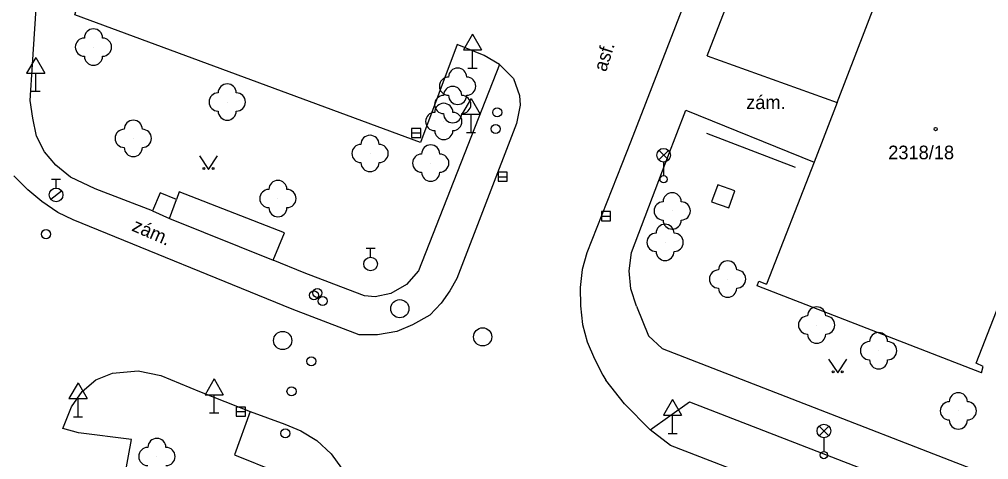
# Model space of a CAD drawing. Extents: x -737812 to -729375, y -1123000 to -1115500.
# Drawn here: x -736826.2 to -736772.8, y -1118573.1 to -1118548.8 of the extents above; entities that cross this region are included whole.
import ezdxf

# ---------------------------------------------------------------- set-up
doc = ezdxf.new("R2010")
doc.units = 0
for name, color, linetype in [('Doplněk polohopisu', 7, 'Continuous'), ('Doplňkové značky', 7, 'Continuous'), ('Hranice - ploty_ zdi', 7, 'Continuous'), ('Komunikace', 7, 'Continuous'), ('Pomocné popisy', 7, 'Continuous'), ('Povr_ zn_ inž_ sítí - el_', 7, 'Continuous'), ('Povr_ zn_ inž_ sítí - kan_', 7, 'Continuous'), ('Povr_ zn_ inž_ sítí - ner_', 7, 'Continuous'), ('Povr_ zn_ inž_ sítí - vod_', 7, 'Continuous'), ('Stavební objekty', 7, 'Continuous'), ('Zeleň', 7, 'Continuous'), ('Značky druhů budov', 7, 'Continuous'), ('Značky druhů pozemků', 7, 'Continuous'), ('Čísla popisná', 7, 'Continuous')]:
    doc.layers.add(name, color=color, linetype=linetype)

msp = doc.modelspace()

# ---------------------------------------------------------------- linework, layer by layer
at = {"layer": 'Doplněk polohopisu'}
for p, q in [((-736788.31, -1118550.84), (-736782.99, -1118537.11)), ((-736817.9, -1118559.78), (-736817.52, -1118558.74))]:
    msp.add_line(p, q, dxfattribs=at)
for points in [[(-736799.75, -1118551.32), (-736804.2, -1118562.67), (-736804.87, -1118563.41), (-736805.73, -1118563.92), (-736806.59, -1118564.1), (-736807.17, -1118564.05), (-736807.7, -1118563.84), (-736810.5, -1118562.78), (-736812.2, -1118562.08), (-736811.57, -1118560.57), (-736817.37, -1118558.32), (-736817.52, -1118558.74), (-736818.42, -1118558.37), (-736818.84, -1118559.36), (-736822, -1118558.16), (-736823.35, -1118557.51), (-736824.17, -1118556.85), (-736824.79, -1118556.12), (-736825.23, -1118555.25), (-736825.43, -1118554.27), (-736825.58, -1118553.3), (-736825.45, -1118551.32), (-736823.91, -1118527.78)], [(-736788.31, -1118550.84), (-736781.16, -1118553.4)], [(-736792.21, -1118564.61), (-736792.52, -1118563.65), (-736792.6, -1118562.67), (-736792.48, -1118561.65), (-736790.78, -1118557.17), (-736790.48, -1118556.4), (-736789.48, -1118553.83)], [(-736789.48, -1118553.83), (-736782.43, -1118556.68)], [(-736818.84, -1118559.36), (-736817.9, -1118559.78), (-736812.2, -1118562.08)], [(-736792.21, -1118564.61), (-736791.54, -1118566.25), (-736790.79, -1118566.94), (-736766.6, -1118576.33)], [(-736791.45, -1118571.42), (-736789.29, -1118569.87), (-736769.5, -1118577.53), (-736772.63, -1118579.12)], [(-736813.47, -1118570.41), (-736814.32, -1118572.78), (-736811.97, -1118573.74), (-736811.11, -1118574.22), (-736810.54, -1118575), (-736810.32, -1118576.02), (-736810.52, -1118577.01), (-736811.22, -1118578.74), (-736812.73, -1118578.19), (-736813.54, -1118580.33), (-736812.06, -1118580.9), (-736827.53, -1118621.6), (-736827.95, -1118622.7), (-736828.74, -1118624.7)], [(-736772.63, -1118579.12), (-736790.34, -1118572.27), (-736791.45, -1118571.42)]]:
    msp.add_lwpolyline(points, dxfattribs=at)
at = {"layer": 'Doplňkové značky'}
for p, q in [((-736801.23, -1118549.644), (-736801.73, -1118550.51)), ((-736801.23, -1118549.644), (-736800.73, -1118550.51)), ((-736801.73, -1118550.51), (-736800.73, -1118550.51)), ((-736801.23, -1118551.51), (-736801.23, -1118550.51)), ((-736825.27, -1118550.924), (-736825.77, -1118551.79)), ((-736825.27, -1118550.924), (-736824.77, -1118551.79)), ((-736801.48, -1118551.51), (-736800.98, -1118551.51)), ((-736825.77, -1118551.79), (-736824.77, -1118551.79)), ((-736825.27, -1118552.79), (-736825.27, -1118551.79)), ((-736825.52, -1118552.79), (-736825.02, -1118552.79)), ((-736801.31, -1118553.184), (-736801.81, -1118554.05)), ((-736801.31, -1118553.184), (-736800.81, -1118554.05)), ((-736801.81, -1118554.05), (-736800.81, -1118554.05)), ((-736801.31, -1118555.05), (-736801.31, -1118554.05)), ((-736801.56, -1118555.05), (-736801.06, -1118555.05)), ((-736815.45, -1118568.614), (-736815.95, -1118569.48)), ((-736815.45, -1118568.614), (-736814.95, -1118569.48)), ((-736822.94, -1118568.824), (-736823.44, -1118569.69)), ((-736822.94, -1118568.824), (-736822.44, -1118569.69)), ((-736823.44, -1118569.69), (-736822.44, -1118569.69)), ((-736822.94, -1118570.69), (-736822.94, -1118569.69)), ((-736815.95, -1118569.48), (-736814.95, -1118569.48)), ((-736815.45, -1118570.48), (-736815.45, -1118569.48)), ((-736790.22, -1118569.744), (-736790.72, -1118570.61)), ((-736790.22, -1118569.744), (-736789.72, -1118570.61)), ((-736823.19, -1118570.69), (-736822.69, -1118570.69)), ((-736815.7, -1118570.48), (-736815.2, -1118570.48)), ((-736790.72, -1118570.61), (-736789.72, -1118570.61)), ((-736790.22, -1118571.61), (-736790.22, -1118570.61)), ((-736790.47, -1118571.61), (-736789.97, -1118571.61))]:
    msp.add_line(p, q, dxfattribs=at)
at = {"layer": 'Hranice - ploty_ zdi'}
msp.add_lwpolyline([(-736783.45, -1118556.98), (-736788.33, -1118555.12)], dxfattribs=at)
at = {"layer": 'Komunikace'}
for points in [[(-736747.14, -1118454.39), (-736748.27, -1118454.1), (-736749.26, -1118453.96), (-736750.31, -1118454.12), (-736751.31, -1118454.41), (-736752.15, -1118454.85), (-736753.35, -1118455.85), (-736753.98, -1118456.56), (-736754.48, -1118457.46), (-736756.85, -1118463.62), (-736757.26, -1118464.7), (-736766.16, -1118487.6), (-736792.53, -1118555.59), (-736793.01, -1118556.8), (-736794.94, -1118561.67), (-736795.2, -1118562.6), (-736795.31, -1118563.59), (-736795.29, -1118564.6), (-736795.18, -1118565.61), (-736794.91, -1118566.57), (-736794.52, -1118567.51), (-736794.05, -1118568.41), (-736793.89, -1118568.68)], [(-736799.75, -1118551.32), (-736800.59, -1118550.82), (-736802.08, -1118550.22), (-736804.1, -1118555.6), (-736823.11, -1118548.58), (-736820.45, -1118539.85)], [(-736799.75, -1118551.32), (-736798.98, -1118552.09), (-736798.64, -1118553.02), (-736798.61, -1118553.55), (-736798.8, -1118554.57), (-736802.1, -1118563.09), (-736802.47, -1118563.76), (-736802.95, -1118564.44), (-736803.57, -1118565.1), (-736804.53, -1118565.64), (-736805.39, -1118566.01), (-736806.45, -1118566.19), (-736807.47, -1118566.18), (-736811.16, -1118564.77), (-736823.21, -1118559.86), (-736824.06, -1118559.45), (-736824.94, -1118558.85), (-736825.71, -1118558.21), (-736826.47, -1118557.44)], [(-736822.91, -1118571.58), (-736823.78, -1118571.33), (-736823.3, -1118570.15), (-736822.72, -1118569.31), (-736821.97, -1118568.67), (-736821.04, -1118568.29), (-736819.63, -1118568.17), (-736818.39, -1118568.42), (-736816.25, -1118569.3), (-736813.47, -1118570.41)], [(-736791.45, -1118571.42), (-736792.87, -1118569.99), (-736793.89, -1118568.68)], [(-736813.47, -1118570.41), (-736811.56, -1118571.1), (-736810.68, -1118571.47), (-736809.79, -1118571.99), (-736809.01, -1118572.74), (-736808.44, -1118573.53), (-736807.98, -1118574.41), (-736807.74, -1118575.38), (-736807.74, -1118576.4), (-736808.15, -1118577.89), (-736809.21, -1118580.68), (-736809.57, -1118581.61), (-736825.19, -1118622.52), (-736825.62, -1118623.65), (-736825.99, -1118624.6), (-736826.39, -1118624.92), (-736827.24, -1118625.1), (-736828.25, -1118624.99), (-736828.74, -1118624.7)], [(-736828.74, -1118624.7), (-736829.27, -1118624.4), (-736829.14, -1118623.32), (-736822.89, -1118587.74), (-736819.99, -1118571.94), (-736822.91, -1118571.58)]]:
    msp.add_lwpolyline(points, dxfattribs=at)
at = {"layer": 'Povr_ zn_ inž_ sítí - el_'}
for p, q in [((-736790.974, -1118556.568), (-736790.446, -1118556.04)), ((-736790.438, -1118556.565), (-736790.966, -1118556.036)), ((-736790.71, -1118556.68), (-736790.71, -1118557.43)), ((-736782.154, -1118571.738), (-736781.626, -1118571.21)), ((-736781.618, -1118571.735), (-736782.146, -1118571.206)), ((-736781.89, -1118571.85), (-736781.89, -1118572.6))]:
    msp.add_line(p, q, dxfattribs=at)
for centre, radius in [((-736790.71, -1118556.305), 0.375), ((-736790.71, -1118557.63), 0.2), ((-736781.89, -1118571.475), 0.375), ((-736781.89, -1118572.8), 0.2)]:
    msp.add_circle(centre, radius, dxfattribs=at)
at = {"layer": 'Povr_ zn_ inž_ sítí - kan_'}
for p, q in [((-736804.58, -1118555.08), (-736804.08, -1118555.08)), ((-736799.82, -1118557.49), (-736799.32, -1118557.49)), ((-736794.13, -1118559.66), (-736793.63, -1118559.66)), ((-736814.23, -1118570.41), (-736813.73, -1118570.41))]:
    msp.add_line(p, q, dxfattribs=at)
for points in [[(-736804.58, -1118555.331), (-736804.08, -1118555.331), (-736804.08, -1118554.83), (-736804.58, -1118554.83)], [(-736799.82, -1118557.741), (-736799.319, -1118557.741), (-736799.319, -1118557.239), (-736799.82, -1118557.239)], [(-736794.13, -1118559.911), (-736793.629, -1118559.911), (-736793.629, -1118559.409), (-736794.13, -1118559.409)], [(-736814.23, -1118570.661), (-736813.729, -1118570.661), (-736813.729, -1118570.159), (-736814.23, -1118570.159)]]:
    msp.add_lwpolyline(points, close=True, dxfattribs=at)
for centre in [(-736805.23, -1118564.75), (-736811.68, -1118566.5), (-736800.67, -1118566.3)]:
    msp.add_circle(centre, 0.5, dxfattribs=at)
at = {"layer": 'Povr_ zn_ inž_ sítí - ner_'}
for p, q in [((-736787.732, -1118557.931), (-736788.069, -1118558.872)), ((-736786.791, -1118558.268), (-736787.732, -1118557.931)), ((-736787.128, -1118559.209), (-736786.791, -1118558.268)), ((-736788.069, -1118558.872), (-736787.128, -1118559.209))]:
    msp.add_line(p, q, dxfattribs=at)
at = {"layer": 'Povr_ zn_ inž_ sítí - vod_'}
for p, q in [((-736824.4, -1118557.615), (-736823.9, -1118557.615)), ((-736824.15, -1118558.115), (-736824.15, -1118557.615)), ((-736824.444, -1118558.721), (-736823.854, -1118558.258)), ((-736807.09, -1118561.415), (-736806.59, -1118561.415)), ((-736806.84, -1118561.915), (-736806.84, -1118561.415))]:
    msp.add_line(p, q, dxfattribs=at)
for centre, radius in [((-736799.87, -1118553.95), 0.25), ((-736799.95, -1118554.86), 0.25), ((-736824.15, -1118558.49), 0.375), ((-736824.7, -1118560.65), 0.25), ((-736806.84, -1118562.29), 0.375), ((-736809.96, -1118564.01), 0.25), ((-736809.77, -1118563.88), 0.25), ((-736809.48, -1118564.33), 0.25), ((-736810.1, -1118567.64), 0.25), ((-736811.19, -1118569.3), 0.25), ((-736811.53, -1118571.61), 0.25)]:
    msp.add_circle(centre, radius, dxfattribs=at)
at = {"layer": 'Stavební objekty'}
msp.add_line((-736773.5, -1118567.74), (-736755.37, -1118521.02), dxfattribs=at)
for points in [[(-736781.16, -1118553.4), (-736775.93, -1118539.84)], [(-736781.16, -1118553.4), (-736782.43, -1118556.68), (-736785.04, -1118563.4)], [(-736785.56, -1118563.5), (-736785.47, -1118563.24)], [(-736785.47, -1118563.24), (-736785.04, -1118563.4)], [(-736773.22, -1118568.28), (-736785.56, -1118563.5)], [(-736773.22, -1118568.28), (-736773.13, -1118567.92), (-736773.5, -1118567.74)]]:
    msp.add_lwpolyline(points, dxfattribs=at)
at = {"layer": 'Zeleň'}
for centre in [(-736822.09, -1118550.36), (-736802.05, -1118552.51), (-736814.73, -1118553.38), (-736802.32, -1118553.52), (-736802.81, -1118554.45), (-736819.9, -1118555.38), (-736806.87, -1118556.21), (-736803.53, -1118556.74), (-736811.94, -1118558.69), (-736790.24, -1118559.37), (-736790.63, -1118561.1), (-736787.19, -1118563.12), (-736782.29, -1118565.65), (-736778.88, -1118567.06), (-736774.49, -1118570.37), (-736818.6, -1118572.88)]:
    msp.add_circle(centre, 0.0005, dxfattribs=at)
for centre, start, end in [((-736822.09, -1118549.86), 360, 180), ((-736822.59, -1118550.36), 90, 270), ((-736821.59, -1118550.36), 270, 90), ((-736822.09, -1118550.86), 180, 360), ((-736802.05, -1118552.01), 360, 180), ((-736802.55, -1118552.51), 90, 270), ((-736801.55, -1118552.51), 270, 90), ((-736814.73, -1118552.88), 360, 180), ((-736802.32, -1118553.02), 360, 180), ((-736815.23, -1118553.38), 90, 270), ((-736814.23, -1118553.38), 270, 90), ((-736802.82, -1118553.52), 90, 270), ((-736802.05, -1118553.01), 180, 360), ((-736801.82, -1118553.52), 270, 90), ((-736802.81, -1118553.95), 360, 180), ((-736814.73, -1118553.88), 180, 360), ((-736803.31, -1118554.45), 90, 270), ((-736802.32, -1118554.02), 180, 360), ((-736802.31, -1118554.45), 270, 90), ((-736820.4, -1118555.38), 90, 270), ((-736819.9, -1118554.88), 360, 180), ((-736819.4, -1118555.38), 270, 90), ((-736806.87, -1118555.71), 360, 180), ((-736802.81, -1118554.95), 180, 360), ((-736819.9, -1118555.88), 180, 360), ((-736807.37, -1118556.21), 90, 270), ((-736806.37, -1118556.21), 270, 90), ((-736803.53, -1118556.24), 360, 180), ((-736804.03, -1118556.74), 90, 270), ((-736803.03, -1118556.74), 270, 90), ((-736806.87, -1118556.71), 180, 360), ((-736803.53, -1118557.24), 180, 360), ((-736811.94, -1118558.19), 360, 180), ((-736812.44, -1118558.69), 90, 270), ((-736811.44, -1118558.69), 270, 90), ((-736790.24, -1118558.87), 360, 180), ((-736790.74, -1118559.37), 90, 270), ((-736789.74, -1118559.37), 270, 90), ((-736811.94, -1118559.19), 180, 360), ((-736790.63, -1118560.6), 360, 180), ((-736790.24, -1118559.87), 180, 360), ((-736791.13, -1118561.1), 90, 270), ((-736790.13, -1118561.1), 270, 90), ((-736790.63, -1118561.6), 180, 360), ((-736787.19, -1118562.62), 360, 180), ((-736787.69, -1118563.12), 90, 270), ((-736786.69, -1118563.12), 270, 90), ((-736787.19, -1118563.62), 180, 360), ((-736782.29, -1118565.15), 360, 180), ((-736782.79, -1118565.65), 90, 270), ((-736781.79, -1118565.65), 270, 90), ((-736778.88, -1118566.56), 360, 180), ((-736782.29, -1118566.15), 180, 360), ((-736779.38, -1118567.06), 90, 270), ((-736778.38, -1118567.06), 270, 90), ((-736778.88, -1118567.56), 180, 360), ((-736774.49, -1118569.87), 360, 180), ((-736774.99, -1118570.37), 90, 270), ((-736773.99, -1118570.37), 270, 90), ((-736774.49, -1118570.87), 180, 360), ((-736818.6, -1118572.38), 360, 180), ((-736819.1, -1118572.88), 90, 270), ((-736818.1, -1118572.88), 270, 90)]:
    msp.add_arc(centre, 0.5, start, end, dxfattribs=at)
at = {"layer": 'Značky druhů budov'}
msp.add_circle((-736775.74, -1118554.87), 0.0875, dxfattribs=at)
at = {"layer": 'Značky druhů pozemků'}
for points in [[(-736816.26, -1118556.34), (-736815.76, -1118557.09), (-736815.26, -1118556.34)], [(-736781.63, -1118567.52), (-736781.13, -1118568.27), (-736780.63, -1118567.52)]]:
    msp.add_lwpolyline(points, dxfattribs=at)
for centre in [(-736816.01, -1118557.04), (-736815.51, -1118557.04), (-736781.38, -1118568.22), (-736780.88, -1118568.22)]:
    msp.add_circle(centre, 0.05, dxfattribs=at)

# ---------------------------------------------------------------- texts
at = {"layer": 'Pomocné popisy'}
for s, rotation, p in [('asf.', 72.4328, (-736793.88, -1118551.76)), ('zám.', 336.6916, (-736820.03, -1118560.44))]:
    msp.add_text(s, height=0.75, rotation=rotation, dxfattribs=at).set_placement(p)
msp.add_text('zám.', height=0.75, dxfattribs=at).set_placement((-736786.17, -1118553.77))
at = {"layer": 'Čísla popisná'}
msp.add_text('2318/18', height=0.75, dxfattribs=at).set_placement((-736778.35, -1118556.53))

doc.saveas('drawing.dxf')
